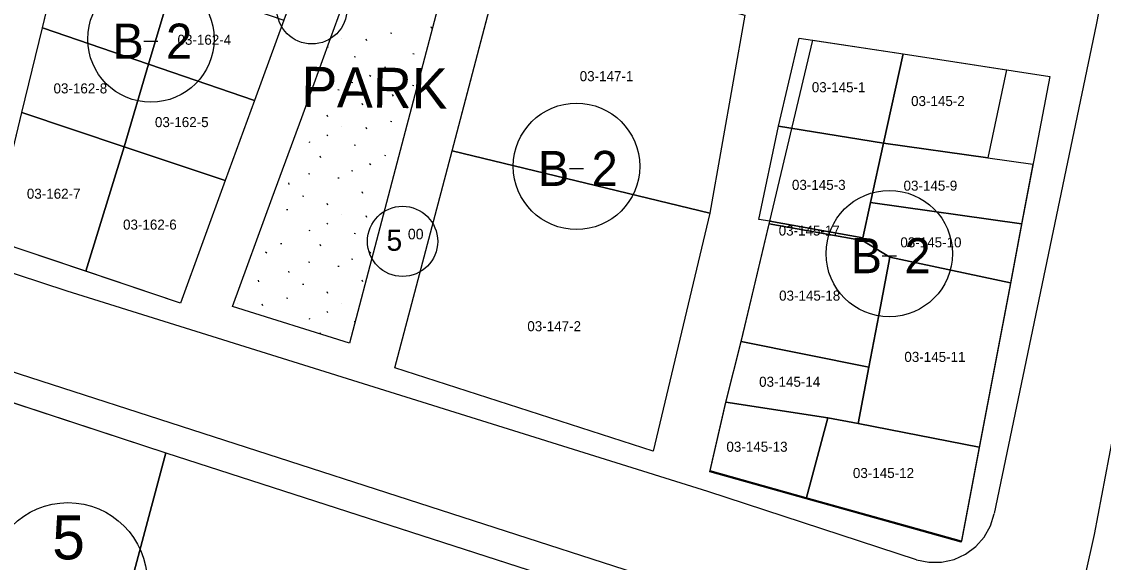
# Model space of a CAD drawing. Extents: x 413946 to 415528, y 4453939 to 4454944.
# Drawn here: x 414701.4 to 414809.2, y 4454014.4 to 4454068.3 of the extents above; entities that cross this region are included whole.
import ezdxf

# ---------------------------------------------------------------- set-up
doc = ezdxf.new("R2010")
doc.units = 0
for name, color, linetype in [('0_KADASTRO', 7, 'Continuous'), ('Level 27', 7, 'Continuous'), ('Level 28', 7, 'Continuous'), ('Level 33', 7, 'Continuous'), ('Level 41', 7, 'Continuous'), ('Level 54', 7, 'Continuous'), ('Level 62', 7, 'Continuous'), ('SEMBOL', 7, 'Continuous')]:
    doc.layers.add(name, color=color, linetype=linetype)

msp = doc.modelspace()

# ---------------------------------------------------------------- linework, layer by layer
at = {"layer": '0_KADASTRO'}
for points in [[(414703.46, 4454067.68), (414705.51, 4454076.15), (414713.07, 4454073.5), (414716.51, 4454072.3), (414714.03, 4454064.07)], [(414744.3, 4454055.42), (414749.57, 4454075.41), (414773.5, 4454068.95), (414770.01, 4454049.21)], [(414714.03, 4454064.07), (414716.51, 4454072.3), (414720.63, 4454070.85), (414727.53, 4454068.44), (414724.61, 4454060.44)], [(414701.42, 4454059.23), (414703.46, 4454067.68), (414714.03, 4454064.07), (414711.62, 4454055.82)], [(414776.86, 4454057.87), (414778.91, 4454066.65), (414789.27, 4454065.08), (414787.33, 4454056.17)], [(414787.33, 4454056.17), (414789.27, 4454065.08), (414799.6, 4454063.49), (414797.73, 4454054.71)], [(414711.62, 4454055.82), (414714.03, 4454064.07), (414724.61, 4454060.44), (414721.68, 4454052.46)], [(414698.36, 4454046.58), (414701.42, 4454059.23), (414711.62, 4454055.82), (414707.8, 4454043.41)], [(414774.88, 4454048.58), (414776.86, 4454057.87), (414787.33, 4454056.17), (414786.03, 4454050.26), (414785.26, 4454046.73), (414775.98, 4454048.39)], [(414707.8, 4454043.41), (414711.62, 4454055.82), (414721.68, 4454052.46), (414717.23, 4454040.24)], [(414786.03, 4454050.26), (414787.33, 4454056.17), (414797.73, 4454054.71), (414802.22, 4454054.07), (414801.09, 4454048.14)], [(414738.59, 4454033.78), (414744.3, 4454055.42), (414770.01, 4454049.21), (414764.34, 4454025.48)], [(414785.21, 4454046.49), (414785.26, 4454046.73), (414786.03, 4454050.26), (414801.09, 4454048.14), (414799.98, 4454042.26), (414787.94, 4454044.82)], [(414775.93, 4454048.14), (414775.98, 4454048.39), (414785.26, 4454046.73), (414785.21, 4454046.49)], [(414773.12, 4454036.41), (414774.52, 4454042.24), (414775.93, 4454048.14), (414785.21, 4454046.49), (414787.94, 4454044.82), (414787.01, 4454039.9), (414785.86, 4454033.85)], [(414784.79, 4454028.22), (414785.86, 4454033.85), (414787.01, 4454039.9), (414787.94, 4454044.82), (414799.98, 4454042.26), (414796.87, 4454025.87)], [(414771.6, 4454030.37), (414773.12, 4454036.41), (414785.86, 4454033.85), (414784.79, 4454028.22), (414781.78, 4454028.8)], [(414683.31, 4453990.27), (414694.38, 4454032.32), (414715.78, 4454025.31), (414705.01, 4453984.97)], [(414770.02, 4454023.41), (414771.6, 4454030.37), (414781.78, 4454028.8), (414779.6, 4454020.72)], [(414779.6, 4454020.72), (414781.78, 4454028.8), (414784.79, 4454028.22), (414796.87, 4454025.87), (414795.07, 4454016.39)], [(414705.01, 4453984.97), (414715.78, 4454025.31), (414761.58, 4454010.53), (414757.24, 4453989.3), (414753.39, 4453970.4)]]:
    msp.add_lwpolyline(points, close=True, dxfattribs=at)
at = {"layer": 'Level 27'}
for p, q in [((414703.46, 4454067.68), (414705.51, 4454076.15)), ((414773.5, 4454068.95), (414770.01, 4454049.21)), ((414701.42, 4454059.23), (414703.46, 4454067.68)), ((414773.15, 4454036.51), (414780.29, 4454066.44)), ((414780.29, 4454066.44), (414789.27, 4454065.08)), ((414789.27, 4454065.08), (414803.89, 4454062.83)), ((414698.36, 4454046.58), (414701.42, 4454059.23)), ((414770.01, 4454049.21), (414764.34, 4454025.48)), ((414771.62, 4454030.47), (414773.15, 4454036.51)), ((414694.38, 4454032.32), (414715.78, 4454025.31)), ((414770.04, 4454023.51), (414771.62, 4454030.47)), ((414715.78, 4454025.31), (414761.58, 4454010.53))]:
    msp.add_line(p, q, dxfattribs=at)
at = {"layer": 'Level 28'}
for p, q in [((414732.22, 4454066.72), (414737.11, 4454080.1)), ((414744.99, 4454077.65), (414739.46, 4454056.7)), ((414744.3, 4454055.42), (414749.57, 4454075.41)), ((414727.53, 4454068.44), (414724.61, 4454060.44)), ((414729.31, 4454058.73), (414732.22, 4454066.72)), ((414803.89, 4454062.83), (414801.12, 4454048.24)), ((414724.61, 4454060.44), (414721.68, 4454052.46)), ((414726.38, 4454050.74), (414729.31, 4454058.73)), ((414739.46, 4454056.7), (414734.07, 4454036.24)), ((414738.59, 4454033.78), (414744.3, 4454055.42)), ((414721.68, 4454052.46), (414717.23, 4454040.24)), ((414722.43, 4454039.89), (414726.38, 4454050.74)), ((414801.12, 4454048.24), (414800, 4454042.36)), ((414717.23, 4454040.24), (414698.36, 4454046.58)), ((414800, 4454042.36), (414796.89, 4454025.97)), ((414734.07, 4454036.24), (414722.43, 4454039.89)), ((414764.34, 4454025.48), (414738.59, 4454033.78)), ((414796.89, 4454025.97), (414795.09, 4454016.49)), ((414779.62, 4454020.83), (414770.04, 4454023.51)), ((414789.73, 4454018), (414779.62, 4454020.83)), ((414795.09, 4454016.49), (414789.73, 4454018))]:
    msp.add_line(p, q, dxfattribs=at)
at = {"layer": 'Level 41'}
for p, q in [((414742.29, 4454067.62), (414742.23, 4454067.78)), ((414742.29, 4454067.62), (414742.23, 4454067.78)), ((414733.28, 4454066.66), (414733.29, 4454066.66)), ((414733.28, 4454066.66), (414733.29, 4454066.66)), ((414738.16, 4454067.18), (414738.29, 4454067.16)), ((414738.16, 4454067.18), (414738.29, 4454067.16)), ((414731.87, 4454065.77), (414731.93, 4454065.72)), ((414731.87, 4454065.77), (414731.93, 4454065.72)), ((414735.8, 4454066.39), (414735.74, 4454066.55)), ((414735.8, 4454066.39), (414735.74, 4454066.55)), ((414734.56, 4454064.82), (414734.69, 4454064.8)), ((414734.56, 4454064.82), (414734.69, 4454064.8)), ((414740.38, 4454065.11), (414740.51, 4454065.09)), ((414740.38, 4454065.11), (414740.51, 4454065.09)), ((414731.23, 4454063.52), (414731.16, 4454063.68)), ((414731.23, 4454063.52), (414731.16, 4454063.68)), ((414737.56, 4454063.8), (414737.68, 4454063.77)), ((414737.56, 4454063.8), (414737.68, 4454063.77)), ((414734.29, 4454062.25), (414734.42, 4454062.23)), ((414734.29, 4454062.25), (414734.42, 4454062.23)), ((414736.08, 4454062.96), (414736.21, 4454062.86)), ((414736.08, 4454062.96), (414736.21, 4454062.86)), ((414732.91, 4454061.54), (414733.04, 4454061.51)), ((414732.91, 4454061.54), (414733.04, 4454061.51)), ((414740.35, 4454061.95), (414740.48, 4454061.92)), ((414740.35, 4454061.95), (414740.48, 4454061.92)), ((414735.42, 4454059.96), (414735.35, 4454060.13)), ((414735.42, 4454059.96), (414735.35, 4454060.13)), ((414738.45, 4454060.88), (414738.38, 4454061.04)), ((414738.45, 4454060.88), (414738.38, 4454061.04)), ((414739.77, 4454059.74), (414739.89, 4454059.72)), ((414739.77, 4454059.74), (414739.89, 4454059.72)), ((414731.92, 4454058.81), (414731.86, 4454058.98)), ((414731.92, 4454058.81), (414731.86, 4454058.98)), ((414738.16, 4454058.38), (414738.29, 4454058.35)), ((414738.16, 4454058.38), (414738.29, 4454058.35)), ((414731.81, 4454057.01), (414731.93, 4454056.91)), ((414731.81, 4454057.01), (414731.93, 4454056.91)), ((414733.28, 4454057.85), (414733.29, 4454057.85)), ((414733.28, 4454057.85), (414733.29, 4454057.85)), ((414735.8, 4454057.58), (414735.74, 4454057.74)), ((414735.8, 4454057.58), (414735.74, 4454057.74)), ((414730.01, 4454056.31), (414730.14, 4454056.28)), ((414730.01, 4454056.31), (414730.14, 4454056.28)), ((414734.56, 4454056.01), (414734.69, 4454055.99)), ((414734.56, 4454056.01), (414734.69, 4454055.99)), ((414731.23, 4454054.71), (414731.16, 4454054.87)), ((414731.23, 4454054.71), (414731.16, 4454054.87)), ((414737.56, 4454054.99), (414737.68, 4454054.96)), ((414737.56, 4454054.99), (414737.68, 4454054.96)), ((414736.08, 4454054.15), (414736.21, 4454054.05)), ((414736.08, 4454054.15), (414736.21, 4454054.05)), ((414729.98, 4454053.14), (414730.11, 4454053.12)), ((414729.98, 4454053.14), (414730.11, 4454053.12)), ((414732.91, 4454052.73), (414733.04, 4454052.71)), ((414732.91, 4454052.73), (414733.04, 4454052.71)), ((414734.29, 4454053.45), (414734.42, 4454053.42)), ((414734.29, 4454053.45), (414734.42, 4454053.42)), ((414728.08, 4454052.07), (414728.02, 4454052.23)), ((414728.08, 4454052.07), (414728.02, 4454052.23)), ((414729.4, 4454050.94), (414729.53, 4454050.91)), ((414729.4, 4454050.94), (414729.53, 4454050.91)), ((414735.42, 4454051.16), (414735.35, 4454051.32)), ((414735.42, 4454051.16), (414735.35, 4454051.32)), ((414727.8, 4454049.57), (414727.92, 4454049.55)), ((414727.8, 4454049.57), (414727.92, 4454049.55)), ((414731.92, 4454050.01), (414731.86, 4454050.17)), ((414731.92, 4454050.01), (414731.86, 4454050.17)), ((414733.28, 4454049.05), (414733.29, 4454049.04)), ((414733.28, 4454049.05), (414733.29, 4454049.04)), ((414735.8, 4454048.78), (414735.74, 4454048.94)), ((414735.8, 4454048.78), (414735.74, 4454048.94)), ((414730.01, 4454047.5), (414730.14, 4454047.48)), ((414730.01, 4454047.5), (414730.14, 4454047.48)), ((414731.81, 4454048.21), (414731.93, 4454048.11)), ((414731.81, 4454048.21), (414731.93, 4454048.11)), ((414734.56, 4454047.21), (414734.69, 4454047.18)), ((414734.56, 4454047.21), (414734.69, 4454047.18)), ((414727.19, 4454046.18), (414727.32, 4454046.16)), ((414727.19, 4454046.18), (414727.32, 4454046.16)), ((414725.72, 4454045.35), (414725.84, 4454045.25)), ((414725.72, 4454045.35), (414725.84, 4454045.25)), ((414731.23, 4454045.9), (414731.16, 4454046.07)), ((414731.23, 4454045.9), (414731.16, 4454046.07)), ((414736.08, 4454045.35), (414736.21, 4454045.25)), ((414736.08, 4454045.35), (414736.21, 4454045.25)), ((414729.98, 4454044.34), (414730.11, 4454044.31)), ((414729.98, 4454044.34), (414730.11, 4454044.31)), ((414732.91, 4454043.93), (414733.04, 4454043.9)), ((414732.91, 4454043.93), (414733.04, 4454043.9)), ((414734.29, 4454044.64), (414734.42, 4454044.62)), ((414734.29, 4454044.64), (414734.42, 4454044.62)), ((414728.08, 4454043.27), (414728.02, 4454043.43)), ((414728.08, 4454043.27), (414728.02, 4454043.43)), ((414725.05, 4454042.35), (414724.99, 4454042.52)), ((414725.05, 4454042.35), (414724.99, 4454042.52)), ((414729.4, 4454042.13), (414729.53, 4454042.11)), ((414729.4, 4454042.13), (414729.53, 4454042.11)), ((414735.42, 4454042.35), (414735.35, 4454042.52)), ((414735.42, 4454042.35), (414735.35, 4454042.52)), ((414727.8, 4454040.76), (414727.92, 4454040.74)), ((414727.8, 4454040.76), (414727.92, 4454040.74)), ((414731.92, 4454041.2), (414731.86, 4454041.36)), ((414731.92, 4454041.2), (414731.86, 4454041.36)), ((414722.91, 4454040.24), (414722.92, 4454040.24)), ((414722.91, 4454040.24), (414722.92, 4454040.24)), ((414725.43, 4454039.97), (414725.37, 4454040.13)), ((414725.43, 4454039.97), (414725.37, 4454040.13)), ((414733.28, 4454040.24), (414733.29, 4454040.24)), ((414733.28, 4454040.24), (414733.29, 4454040.24)), ((414730.01, 4454038.7), (414730.14, 4454038.67)), ((414730.01, 4454038.7), (414730.14, 4454038.67)), ((414731.81, 4454039.4), (414731.93, 4454039.3)), ((414731.81, 4454039.4), (414731.93, 4454039.3)), ((414734.56, 4454038.4), (414734.63, 4454038.39)), ((414734.56, 4454038.4), (414734.63, 4454038.39)), ((414731.21, 4454037.13), (414731.16, 4454037.26)), ((414731.21, 4454037.13), (414731.16, 4454037.26))]:
    msp.add_line(p, q, dxfattribs=at)
at = {"layer": 'Level 54'}
for points in [[(414701.42, 4454059.23), (414703.46, 4454067.68), (414705.51, 4454076.15), (414708.58, 4454088.79), (414716.15, 4454086.18), (414724.06, 4454083.45), (414732.01, 4454080.7), (414727.53, 4454068.44), (414724.61, 4454060.44), (414721.68, 4454052.46), (414717.23, 4454040.24), (414698.36, 4454046.58)], [(414773.5, 4454068.95), (414770.01, 4454049.21), (414764.34, 4454025.48), (414738.59, 4454033.78), (414744.3, 4454055.42), (414749.57, 4454075.41)], [(414773.15, 4454036.51), (414780.29, 4454066.44), (414789.27, 4454065.08), (414803.89, 4454062.83), (414801.12, 4454048.24), (414800, 4454042.36), (414796.89, 4454025.97), (414795.09, 4454016.49), (414789.73, 4454018), (414779.62, 4454020.83), (414770.04, 4454023.51), (414771.62, 4454030.47)], [(414753.39, 4453970.4), (414705.01, 4453984.97), (414683.31, 4453990.27), (414694.38, 4454032.32), (414715.78, 4454025.31), (414761.58, 4454010.53)]]:
    msp.add_lwpolyline(points, close=True, dxfattribs=at)
at = {"layer": 'Level 62'}
msp.add_line((414695.44, 4454035.03), (414787.42, 4454005.33), dxfattribs=at)
for points in [[(414822.07, 4454133.17), (414809.99, 4454075.51), (414808.54, 4454067.97)], [(414808.37, 4454017.17), (414819.33, 4454075.03), (414828.72, 4454124.63)], [(414790.6, 4454014.65), (414769.79, 4454021.44), (414705.94, 4454041.41), (414604.02, 4454074.95), (414577.5, 4454082.87)], [(414808.54, 4454067.97), (414798.35, 4454019.24)], [(414790.6, 4454014.65), (414791.84, 4454014.39), (414793.11, 4454014.39), (414794.35, 4454014.66), (414795.51, 4454015.19), (414796.53, 4454015.95), (414797.37, 4454016.91), (414797.98, 4454018.02), (414798.35, 4454019.23)], [(414798.96, 4453958.33), (414804.13, 4453998.24), (414808.37, 4454017.17)]]:
    msp.add_lwpolyline(points, dxfattribs=at)
at = {"layer": 'SEMBOL'}
for p, q in [((414713.58, 4454066.35), (414714.98, 4454066.35)), ((414756.01, 4454053.66), (414757.41, 4454053.66)), ((414787.2, 4454044.96), (414788.6, 4454044.96))]:
    msp.add_line(p, q, dxfattribs=at)
for centre, radius in [((414730.33, 4454069.57), 3.5), ((414714.28, 4454066.56), 6.3), ((414756.71, 4454053.87), 6.3), ((414787.9, 4454045.17), 6.3), ((414739.37, 4454046.39), 3.5), ((414706.01, 4454012.45), 7.89)]:
    msp.add_circle(centre, radius, dxfattribs=at)

# ---------------------------------------------------------------- texts
at = {"layer": '0_KADASTRO'}
for s, p in [('03-162-4', (414716.93, 4454065.99)), ('03-147-1', (414757.03, 4454062.36)), ('03-145-1', (414780.17, 4454061.26)), ('03-162-8', (414704.57, 4454061.14)), ('03-145-2', (414790.07, 4454059.88)), ('03-162-5', (414714.68, 4454057.78)), ('03-162-7', (414701.91, 4454050.64)), ('03-145-3', (414778.19, 4454051.52)), ('03-145-9', (414789.32, 4454051.44)), ('03-162-6', (414711.5, 4454047.56)), ('03-145-17', (414776.87, 4454046.97)), ('03-145-10', (414789, 4454045.79)), ('03-145-18', (414776.91, 4454040.48)), ('03-147-2', (414751.81, 4454037.43)), ('03-145-11', (414789.4, 4454034.37)), ('03-145-14', (414774.92, 4454031.89)), ('03-145-13', (414771.66, 4454025.41)), ('03-145-12', (414784.27, 4454022.79))]:
    msp.add_text(s, height=1, dxfattribs=at).set_placement(p)
at = {"layer": 'Level 33'}
msp.add_text('PARK', height=4, rotation=359.2832, dxfattribs=at).set_placement((414729.26, 4454059.81))
at = {"layer": 'SEMBOL'}
for s, height, p in [('B', 3.5, (414710.44, 4454064.6)), ('2', 3.5, (414715.79, 4454064.6)), ('B', 3.5, (414752.87, 4454051.91)), ('2', 3.5, (414758.22, 4454051.91)), ('5', 2.1, (414737.77, 4454045.45)), ('00', 1.05, (414739.9, 4454046.59)), ('B', 3.5, (414784.05, 4454043.21)), ('2', 3.5, (414789.41, 4454043.21)), ('5', 4.38, (414704.44, 4454014.68))]:
    msp.add_text(s, height=height, dxfattribs=at).set_placement(p)

doc.saveas('drawing.dxf')
